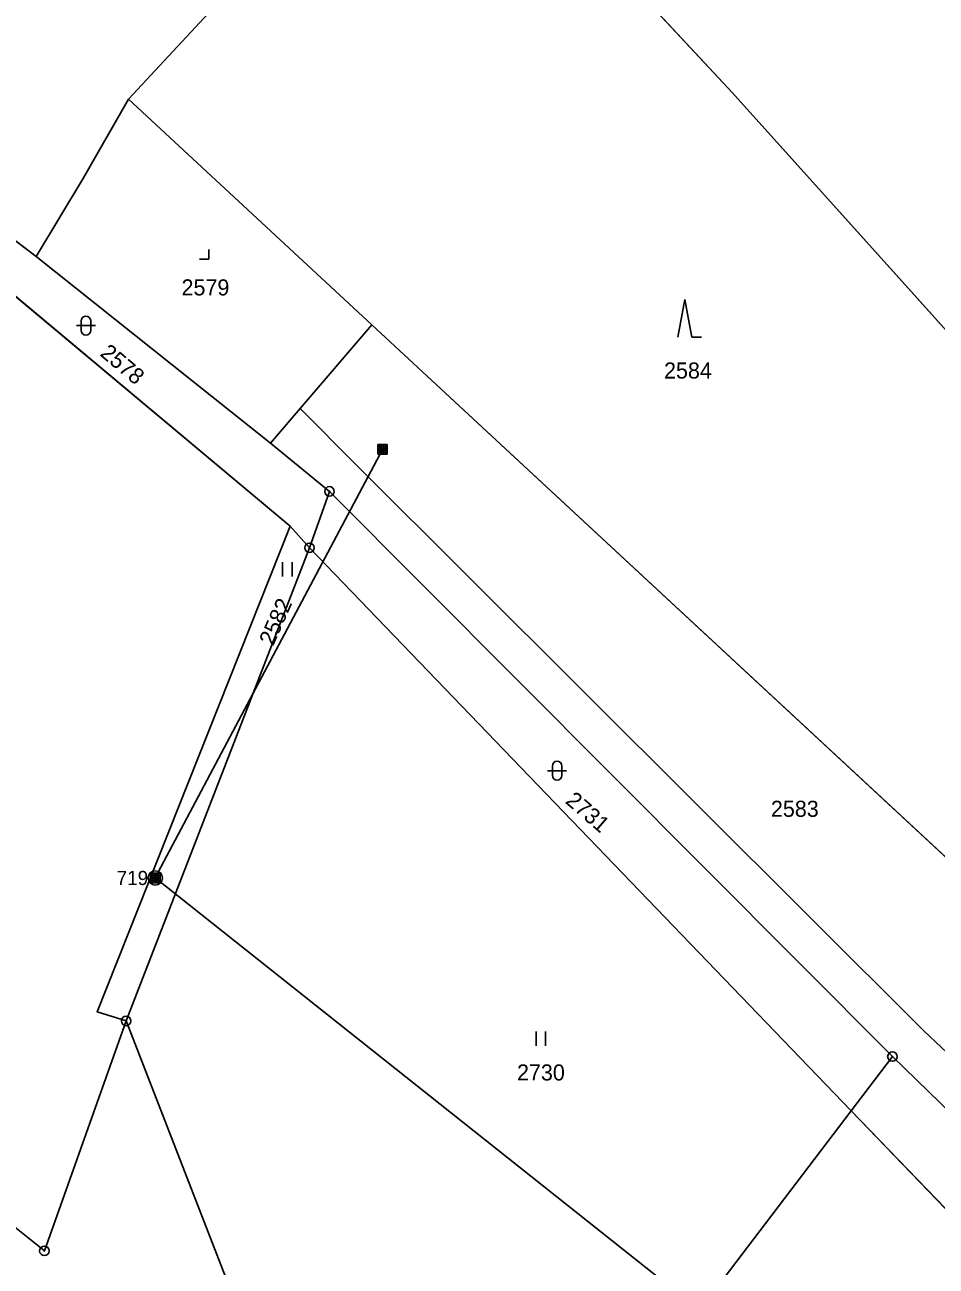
# Model space of a CAD drawing. Extents: x -689422 to -685210, y -987725 to -982160.
# Drawn here: x -687438.4 to -687342.1, y -986834.4 to -986703.2 of the extents above; entities that cross this region are included whole.
import ezdxf

# ---------------------------------------------------------------- set-up
doc = ezdxf.new("R2010")
doc.units = 0
for name, color, linetype in [('KN_Hranice_parcel', 7, 'Continuous'), ('KN_Parcelni cisla', 7, 'Continuous'), ('KN_Polygon parcely', 7, 'Continuous'), ('KN_Pozemkove predmety', 7, 'Continuous'), ('KN_POZEMKY_LESNI POZEMEK', 7, 'Continuous'), ('KN_POZEMKY_ORNA PUDA', 7, 'Continuous'), ('KN_POZEMKY_OSTATNI PLOCHA', 7, 'Continuous'), ('KN_POZEMKY_TTP', 7, 'Continuous'), ('KN_POZEMKY_ZASTAVENA PLOCHA', 7, 'Continuous'), ('KN_VYUZITI_13_zastavena plocha_zboreniste', 7, 'Continuous'), ('KN_VYUZITI_17_ostatni plocha_ostatni komunikace', 7, 'Continuous'), ('KN_VYUZITI_20_ostatni plocha_sportoviste', 7, 'Continuous'), ('KN_VYUZITI_26_ostatni plocha_jina plocha', 7, 'Continuous'), ('KN_VYUZITI_27_ostatni plocha_neplodna puda', 7, 'Continuous'), ('KN_Značky bodu BP', 7, 'Continuous'), ('KN_Značky kultur', 7, 'Continuous')]:
    doc.layers.add(name, color=color, linetype=linetype)

msp = doc.modelspace()

# ---------------------------------------------------------------- linework, layer by layer
at = {"layer": 'KN_Hranice_parcel'}
for p, q in [((-687401.73, -986734.92), (-687427.45, -986711.07)), ((-687412.46, -986747.42), (-687437.22, -986727.7)), ((-687409.32, -986743.76), (-687401.73, -986734.92)), ((-687314.06, -986816.24), (-687401.73, -986734.92)), ((-687412.46, -986747.42), (-687409.32, -986743.76)), ((-687409.32, -986743.76), (-687403.39, -986749.68)), ((-687406.22, -986752.5), (-687412.46, -986747.42)), ((-687408.34, -986758.46), (-687406.22, -986752.5)), ((-687406.22, -986752.5), (-687346.72, -986812.22)), ((-687410.39, -986756.19), (-687408.34, -986758.46)), ((-687427.72, -986808.46), (-687408.34, -986758.46)), ((-687351.07, -986817.94), (-687408.34, -986758.46)), ((-687351.07, -986817.94), (-687346.72, -986812.22)), ((-687388.43, -986867.06), (-687351.07, -986817.94)), ((-687351.07, -986817.94), (-687302.23, -986868.68))]:
    msp.add_line(p, q, dxfattribs=at)
for points in [[(-687566.07, -986592.4), (-687561.14, -986596.38), (-687552.92, -986599.9), (-687531.18, -986601.9), (-687515.79, -986601.2), (-687497.35, -986596.85), (-687470.5, -986614.42), (-687418.45, -986656.61), (-687394.19, -986677.58), (-687363.65, -986710.37), (-687335.27, -986741.93), (-687313.06, -986772.72)], [(-687427.45, -986711.07), (-687418.07, -986700.95), (-687489.03, -986642.01), (-687496.8, -986661.12)], [(-687469.35, -986703.76), (-687459.75, -986710.62), (-687437.22, -986727.7)], [(-687471.19, -986706.41), (-687462.52, -986712.6), (-687410.39, -986756.19)], [(-687437.22, -986727.7), (-687432.22, -986719.37), (-687427.45, -986711.07)], [(-687403.39, -986749.68), (-687343.4, -986809.52), (-687324.28, -986827.49)], [(-687427.72, -986808.46), (-687430.79, -986807.49), (-687410.39, -986756.19)], [(-687441.13, -986828.96), (-687436.36, -986832.75), (-687427.72, -986808.46)], [(-687388.43, -986867.06), (-687417.21, -986835.49), (-687427.72, -986808.46)], [(-687346.72, -986812.22), (-687298.21, -986859.35), (-687244.27, -986900.15), (-687238.33, -986902.04)]]:
    msp.add_lwpolyline(points, dxfattribs=at)
at = {"layer": 'KN_Polygon parcely'}
for points in [[(-687552.92, -986599.9), (-687531.18, -986601.9), (-687515.79, -986601.2), (-687497.35, -986596.85), (-687470.5, -986614.42), (-687418.45, -986656.61), (-687394.19, -986677.58), (-687363.65, -986710.37), (-687335.27, -986741.93), (-687313.06, -986772.72), (-687314.94, -986750.98), (-687321.41, -986728.3), (-687341.96, -986628.98), (-687343.03, -986623.8), (-687343.39, -986622.04), (-687348.98, -986594.28), (-687355.16, -986563.9), (-687361.15, -986534.46), (-687366.49, -986508.2)], [(-687558.24, -986636.02), (-687496.8, -986661.12), (-687489.03, -986642.01), (-687418.07, -986700.95), (-687427.45, -986711.07), (-687401.73, -986734.92), (-687314.06, -986816.24), (-687324.28, -986827.49), (-687295.62, -986856.6), (-687244.61, -986894.22), (-687247.05, -986878.42), (-687271.89, -986837.17), (-687288.84, -986807.78), (-687296.13, -986795.15), (-687313.06, -986772.72), (-687335.27, -986741.93), (-687363.65, -986710.37), (-687394.19, -986677.58), (-687418.45, -986656.61), (-687470.5, -986614.42), (-687497.35, -986596.85), (-687515.79, -986601.2), (-687531.18, -986601.9), (-687552.92, -986599.9)]]:
    msp.add_lwpolyline(points, dxfattribs=at)
for points in [[(-687418.07, -986700.95), (-687489.03, -986642.01), (-687496.8, -986661.12), (-687502.12, -986676.2), (-687479.67, -986693.89), (-687469.35, -986703.76), (-687459.75, -986710.62), (-687437.22, -986727.7), (-687432.22, -986719.37), (-687427.45, -986711.07)], [(-687408.34, -986758.46), (-687406.22, -986752.5), (-687412.46, -986747.42), (-687437.22, -986727.7), (-687459.75, -986710.62), (-687469.35, -986703.76), (-687471.19, -986706.41), (-687462.52, -986712.6), (-687410.39, -986756.19)], [(-687487.28, -986785.73), (-687467.56, -986804.21), (-687441.13, -986828.96), (-687436.36, -986832.75), (-687427.72, -986808.46), (-687430.79, -986807.49), (-687410.39, -986756.19), (-687462.52, -986712.6), (-687471.19, -986706.41), (-687500, -986742.32), (-687487.94, -986762.13), (-687491.37, -986778.25)], [(-687409.32, -986743.76), (-687401.73, -986734.92), (-687427.45, -986711.07), (-687432.22, -986719.37), (-687437.22, -986727.7), (-687412.46, -986747.42)], [(-687403.39, -986749.68), (-687343.4, -986809.52), (-687324.28, -986827.49), (-687314.06, -986816.24), (-687401.73, -986734.92), (-687409.32, -986743.76)], [(-687238.33, -986902.04), (-687202.07, -986901.51), (-687203.63, -986893.49), (-687240.1, -986895.46), (-687242.47, -986895.8), (-687244.61, -986894.22), (-687295.62, -986856.6), (-687324.28, -986827.49), (-687343.4, -986809.52), (-687403.39, -986749.68), (-687409.32, -986743.76), (-687412.46, -986747.42), (-687406.22, -986752.5), (-687346.72, -986812.22), (-687298.21, -986859.35), (-687244.27, -986900.15)], [(-687346.72, -986812.22), (-687406.22, -986752.5), (-687408.34, -986758.46), (-687351.07, -986817.94)], [(-687408.34, -986758.46), (-687410.39, -986756.19), (-687430.79, -986807.49), (-687427.72, -986808.46)], [(-687388.43, -986867.06), (-687351.07, -986817.94), (-687408.34, -986758.46), (-687427.72, -986808.46), (-687417.21, -986835.49)], [(-687417.21, -986835.49), (-687427.72, -986808.46), (-687436.36, -986832.75), (-687441.13, -986828.96), (-687455.18, -986842.96), (-687406.26, -986890.64), (-687386.9, -986869.51), (-687388.43, -986867.06)], [(-687238.33, -986902.04), (-687244.27, -986900.15), (-687298.21, -986859.35), (-687346.72, -986812.22), (-687351.07, -986817.94), (-687302.23, -986868.68), (-687235.06, -986908.27), (-687233.5, -986909.19), (-687231.32, -986904.14)], [(-687388.43, -986867.06), (-687386.9, -986869.51), (-687340.84, -986913.45), (-687338.67, -986910.93), (-687302.23, -986868.68), (-687351.07, -986817.94)]]:
    msp.add_lwpolyline(points, close=True, dxfattribs=at)
at = {"layer": 'KN_Pozemkove predmety'}
for p, q in [((-687401.11, -986747.56), (-687400.11, -986747.56)), ((-687401.11, -986748.56), (-687401.11, -986747.56)), ((-687400.91, -986748.56), (-687400.91, -986747.56)), ((-687400.71, -986748.56), (-687400.71, -986747.56)), ((-687400.51, -986748.56), (-687400.51, -986747.56)), ((-687400.31, -986748.56), (-687400.31, -986747.56)), ((-687400.11, -986748.56), (-687400.11, -986747.56)), ((-687400.61, -986748.06), (-687424.63, -986793.35)), ((-687401.11, -986747.76), (-687400.11, -986747.76)), ((-687401.11, -986747.96), (-687400.11, -986747.96)), ((-687401.11, -986748.16), (-687400.11, -986748.16)), ((-687401.11, -986748.36), (-687400.11, -986748.36)), ((-687401.11, -986748.56), (-687400.11, -986748.56)), ((-687425.13, -986792.85), (-687424.13, -986792.85)), ((-687425.13, -986793.85), (-687425.13, -986792.85)), ((-687425.13, -986793.05), (-687424.13, -986793.05)), ((-687425.13, -986793.25), (-687424.13, -986793.25)), ((-687425.13, -986793.45), (-687424.13, -986793.45)), ((-687425.13, -986793.65), (-687424.13, -986793.65)), ((-687424.93, -986793.85), (-687424.93, -986792.85)), ((-687424.73, -986793.85), (-687424.73, -986792.85)), ((-687424.63, -986793.35), (-687345.7, -986855.98)), ((-687424.53, -986793.85), (-687424.53, -986792.85)), ((-687424.33, -986793.85), (-687424.33, -986792.85)), ((-687424.13, -986793.85), (-687424.13, -986792.85)), ((-687425.13, -986793.85), (-687424.13, -986793.85))]:
    msp.add_line(p, q, dxfattribs=at)
at = {"layer": 'KN_POZEMKY_LESNI POZEMEK'}
for p, q in [((-687394.19, -986677.58), (-687363.65, -986710.37)), ((-687427.45, -986711.07), (-687418.07, -986700.95)), ((-687363.65, -986710.37), (-687335.27, -986741.93)), ((-687401.73, -986734.92), (-687427.45, -986711.07)), ((-687314.06, -986816.24), (-687401.73, -986734.92))]:
    msp.add_line(p, q, dxfattribs=at)
at = {"layer": 'KN_POZEMKY_ORNA PUDA'}
for p, q in [((-687363.65, -986710.37), (-687394.19, -986677.58)), ((-687335.27, -986741.93), (-687363.65, -986710.37))]:
    msp.add_line(p, q, dxfattribs=at)
at = {"layer": 'KN_POZEMKY_OSTATNI PLOCHA'}
for p, q in [((-687418.07, -986700.95), (-687427.45, -986711.07)), ((-687437.22, -986727.7), (-687459.75, -986710.62)), ((-687459.75, -986710.62), (-687437.22, -986727.7)), ((-687427.45, -986711.07), (-687432.22, -986719.37)), ((-687410.39, -986756.19), (-687462.52, -986712.6)), ((-687432.22, -986719.37), (-687437.22, -986727.7)), ((-687437.22, -986727.7), (-687412.46, -986747.42)), ((-687409.32, -986743.76), (-687401.73, -986734.92)), ((-687401.73, -986734.92), (-687314.06, -986816.24)), ((-687412.46, -986747.42), (-687409.32, -986743.76)), ((-687409.32, -986743.76), (-687403.39, -986749.68)), ((-687403.39, -986749.68), (-687409.32, -986743.76)), ((-687406.22, -986752.5), (-687412.46, -986747.42)), ((-687412.46, -986747.42), (-687406.22, -986752.5)), ((-687403.39, -986749.68), (-687343.4, -986809.52)), ((-687343.4, -986809.52), (-687403.39, -986749.68)), ((-687408.34, -986758.46), (-687406.22, -986752.5)), ((-687406.22, -986752.5), (-687408.34, -986758.46)), ((-687346.72, -986812.22), (-687406.22, -986752.5)), ((-687406.22, -986752.5), (-687346.72, -986812.22)), ((-687408.34, -986758.46), (-687410.39, -986756.19)), ((-687351.07, -986817.94), (-687408.34, -986758.46)), ((-687343.4, -986809.52), (-687324.28, -986827.49)), ((-687324.28, -986827.49), (-687343.4, -986809.52)), ((-687346.72, -986812.22), (-687351.07, -986817.94)), ((-687351.07, -986817.94), (-687346.72, -986812.22)), ((-687298.21, -986859.35), (-687346.72, -986812.22)), ((-687346.72, -986812.22), (-687298.21, -986859.35)), ((-687302.23, -986868.68), (-687351.07, -986817.94))]:
    msp.add_line(p, q, dxfattribs=at)
at = {"layer": 'KN_POZEMKY_TTP'}
for p, q in [((-687462.52, -986712.6), (-687410.39, -986756.19)), ((-687410.39, -986756.19), (-687430.79, -986807.49)), ((-687430.79, -986807.49), (-687410.39, -986756.19)), ((-687410.39, -986756.19), (-687408.34, -986758.46)), ((-687427.72, -986808.46), (-687408.34, -986758.46)), ((-687408.34, -986758.46), (-687427.72, -986808.46)), ((-687408.34, -986758.46), (-687351.07, -986817.94)), ((-687430.79, -986807.49), (-687427.72, -986808.46)), ((-687427.72, -986808.46), (-687430.79, -986807.49)), ((-687436.36, -986832.75), (-687427.72, -986808.46)), ((-687427.72, -986808.46), (-687436.36, -986832.75)), ((-687427.72, -986808.46), (-687417.21, -986835.49)), ((-687417.21, -986835.49), (-687427.72, -986808.46)), ((-687388.43, -986867.06), (-687351.07, -986817.94)), ((-687351.07, -986817.94), (-687388.43, -986867.06)), ((-687351.07, -986817.94), (-687302.23, -986868.68)), ((-687441.13, -986828.96), (-687436.36, -986832.75)), ((-687436.36, -986832.75), (-687441.13, -986828.96))]:
    msp.add_line(p, q, dxfattribs=at)
at = {"layer": 'KN_POZEMKY_ZASTAVENA PLOCHA'}
for p, q in [((-687432.22, -986719.37), (-687427.45, -986711.07)), ((-687427.45, -986711.07), (-687401.73, -986734.92)), ((-687437.22, -986727.7), (-687432.22, -986719.37)), ((-687412.46, -986747.42), (-687437.22, -986727.7)), ((-687401.73, -986734.92), (-687409.32, -986743.76)), ((-687409.32, -986743.76), (-687412.46, -986747.42))]:
    msp.add_line(p, q, dxfattribs=at)
at = {"layer": 'KN_VYUZITI_13_zastavena plocha_zboreniste'}
for p, q in [((-687432.22, -986719.37), (-687427.45, -986711.07)), ((-687427.45, -986711.07), (-687401.73, -986734.92)), ((-687437.22, -986727.7), (-687432.22, -986719.37)), ((-687412.46, -986747.42), (-687437.22, -986727.7)), ((-687401.73, -986734.92), (-687409.32, -986743.76)), ((-687409.32, -986743.76), (-687412.46, -986747.42))]:
    msp.add_line(p, q, dxfattribs=at)
at = {"layer": 'KN_VYUZITI_17_ostatni plocha_ostatni komunikace'}
for p, q in [((-687412.46, -986747.42), (-687409.32, -986743.76)), ((-687409.32, -986743.76), (-687403.39, -986749.68)), ((-687406.22, -986752.5), (-687412.46, -986747.42)), ((-687403.39, -986749.68), (-687343.4, -986809.52)), ((-687346.72, -986812.22), (-687406.22, -986752.5)), ((-687343.4, -986809.52), (-687324.28, -986827.49)), ((-687298.21, -986859.35), (-687346.72, -986812.22))]:
    msp.add_line(p, q, dxfattribs=at)
at = {"layer": 'KN_VYUZITI_20_ostatni plocha_sportoviste'}
for p, q in [((-687418.07, -986700.95), (-687427.45, -986711.07)), ((-687437.22, -986727.7), (-687459.75, -986710.62)), ((-687427.45, -986711.07), (-687432.22, -986719.37)), ((-687432.22, -986719.37), (-687437.22, -986727.7))]:
    msp.add_line(p, q, dxfattribs=at)
at = {"layer": 'KN_VYUZITI_26_ostatni plocha_jina plocha'}
for p, q in [((-687409.32, -986743.76), (-687401.73, -986734.92)), ((-687401.73, -986734.92), (-687314.06, -986816.24)), ((-687403.39, -986749.68), (-687409.32, -986743.76)), ((-687343.4, -986809.52), (-687403.39, -986749.68)), ((-687324.28, -986827.49), (-687343.4, -986809.52)), ((-687351.07, -986817.94), (-687346.72, -986812.22)), ((-687346.72, -986812.22), (-687298.21, -986859.35)), ((-687302.23, -986868.68), (-687351.07, -986817.94))]:
    msp.add_line(p, q, dxfattribs=at)
at = {"layer": 'KN_VYUZITI_27_ostatni plocha_neplodna puda'}
for p, q in [((-687459.75, -986710.62), (-687437.22, -986727.7)), ((-687410.39, -986756.19), (-687462.52, -986712.6)), ((-687437.22, -986727.7), (-687412.46, -986747.42)), ((-687412.46, -986747.42), (-687406.22, -986752.5)), ((-687408.34, -986758.46), (-687406.22, -986752.5)), ((-687406.22, -986752.5), (-687408.34, -986758.46)), ((-687406.22, -986752.5), (-687346.72, -986812.22)), ((-687408.34, -986758.46), (-687410.39, -986756.19)), ((-687351.07, -986817.94), (-687408.34, -986758.46)), ((-687346.72, -986812.22), (-687351.07, -986817.94))]:
    msp.add_line(p, q, dxfattribs=at)
at = {"layer": 'KN_Značky bodu BP'}
for centre, radius in [((-687406.22, -986752.5), 0.5), ((-687406.22, -986752.5), 0.0303), ((-687408.34, -986758.46), 0.5), ((-687408.34, -986758.46), 0.0303), ((-687424.63, -986793.35), 0.75), ((-687424.63, -986793.35), 0.03), ((-687427.72, -986808.46), 0.5), ((-687427.72, -986808.46), 0.0303), ((-687346.72, -986812.22), 0.5), ((-687346.72, -986812.22), 0.0303), ((-687436.36, -986832.75), 0.5), ((-687436.36, -986832.75), 0.0303)]:
    msp.add_circle(centre, radius, dxfattribs=at)
at = {"layer": 'KN_Značky kultur'}
for p, q in [((-687419.97, -986727.96), (-687418.97, -986727.96)), ((-687418.97, -986727.96), (-687418.97, -986726.96)), ((-687368.66, -986732.22), (-687369.41, -986736.22)), ((-687367.91, -986736.22), (-687368.66, -986732.22)), ((-687432.46, -986734.49), (-687432.46, -986735.49)), ((-687431.46, -986735.49), (-687431.46, -986734.49)), ((-687432.96, -986734.99), (-687430.96, -986734.99)), ((-687367.91, -986736.22), (-687366.91, -986736.22)), ((-687411.17, -986761.48), (-687411.17, -986759.98)), ((-687410.17, -986761.48), (-687410.17, -986759.98)), ((-687382.66, -986781.52), (-687382.66, -986782.52)), ((-687381.66, -986782.52), (-687381.66, -986781.52)), ((-687383.16, -986782.02), (-687381.16, -986782.02)), ((-687384.37, -986811.08), (-687384.37, -986809.58)), ((-687383.37, -986811.08), (-687383.37, -986809.58))]:
    msp.add_line(p, q, dxfattribs=at)
for centre, start, end in [((-687431.96, -986734.49), 0, 180), ((-687431.96, -986735.49), 180, 359.9879), ((-687382.16, -986781.52), 0, 180), ((-687382.16, -986782.52), 180, 359.9879)]:
    msp.add_arc(centre, 0.5, start, end, dxfattribs=at)

# ---------------------------------------------------------------- texts
at = {"layer": 'KN_Parcelni cisla'}
for s, p in [('2579', (-687421.86, -986731.8)), ('2584', (-687370.86, -986740.58)), ('2583', (-687359.56, -986786.89)), ('2730', (-687386.4, -986814.75))]:
    msp.add_text(s, height=1.7, dxfattribs=at).set_placement(p)
for s, rotation, p in [('2578', 320, (-687430.57, -986738.09)), ('2582', 66, (-687412.18, -986768.92)), ('2731', 319, (-687381.38, -986785.36))]:
    msp.add_text(s, height=1.7, rotation=rotation, dxfattribs=at).set_placement(p)
at = {"layer": 'KN_Značky bodu BP'}
msp.add_text('719', height=1.5, dxfattribs=at).set_placement((-687428.73, -986794.1))

doc.saveas('drawing.dxf')
